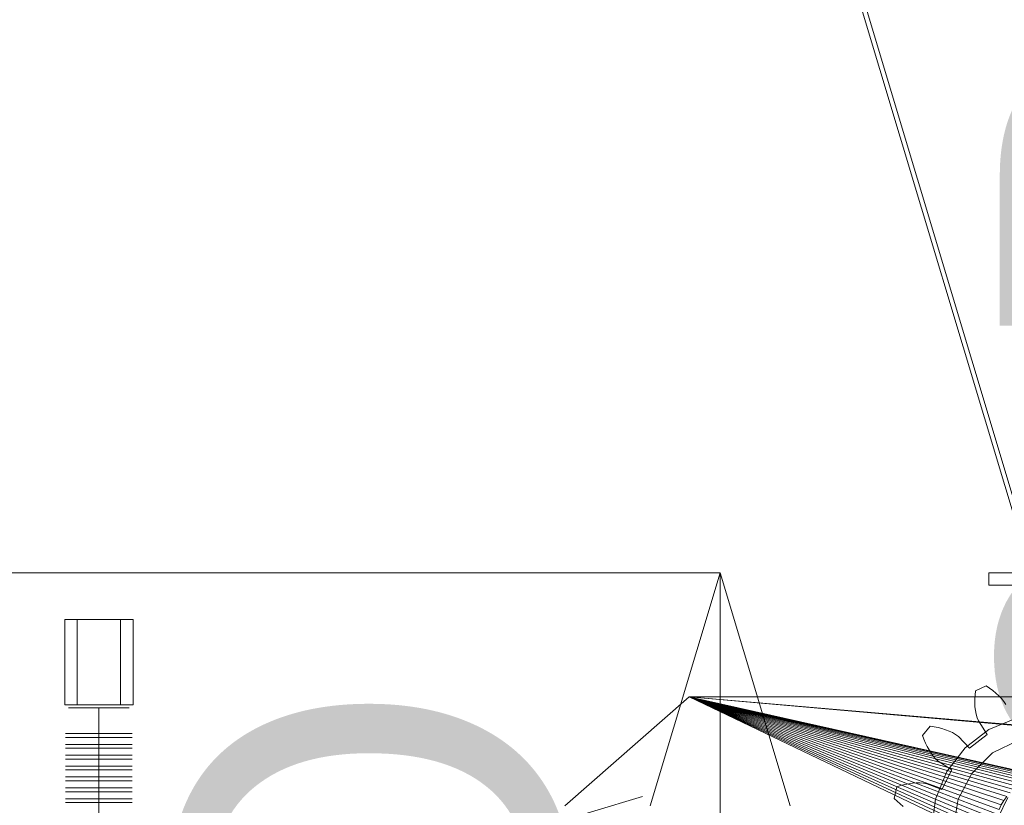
# Model space of a CAD drawing. Header units: millimetres. Extents: x -1970 to 61924, y -58230 to 6847.
# Tile 682 of 925: x 23999 to 24633, y 2180 to 2686. Entities that reach past the tile are written whole.
import ezdxf

# ---------------------------------------------------------------- set-up
doc = ezdxf.new("R2010")
doc.units = ezdxf.units.MM
for name, color, linetype, lineweight in [('COTAS_O', 1, 'Continuous', 0), ('COTAS_P', 1, 'Continuous', 0), ('lateral_briquetadora', 7, 'Continuous', 0)]:
    doc.layers.add(name, color=color, linetype=linetype, lineweight=lineweight)
doc.dimstyles.new('R19_100', dxfattribs={"dimtxt": 250, "dimasz": 150, "dimexe": 150, "dimexo": 80, "dimgap": 100, "dimtad": 1, "dimtih": 1, "dimtoh": 1, "dimdsep": 46, "dimcen": 0.09, "dimadec": 0, "dimazin": 0, "dimtfac": 1, "dimtdec": 4, "dimtofl": 0, "dimtmove": 0, "dimatfit": 3, "dimfxl": 1, "dimtolj": 1, "dimtzin": 0, "dimarcsym": 0})

# ---------------------------------------------------------------- blocks, each defined once
blk = doc.blocks.new('DIM_R26_4')
at = {"layer": 'COTAS_P'}
for p, q in [((15248.37, 1279.09), (24311.82, 4109.09)), ((24311.82, 4109.09), (24155.23, 4107.34)), ((24311.82, 4109.09), (24182.05, 4021.43)), ((24580.07, 3250), (24311.82, 4109.09)), ((15248.37, 1279.09), (15378.14, 1366.76)), ((15248.37, 1279.09), (15404.97, 1280.85)), ((15516.62, 420), (15248.37, 1279.09))]:
    blk.add_line(p, q, dxfattribs=at)
blk.add_text('9495 P', height=250, rotation=17.34062, dxfattribs=at).set_placement((19750.29, 2789.55))
blk = doc.blocks.new('DIM_R26_6')
at = {"layer": 'COTAS_P'}
for p, q in [((24580.07, 3250), (24980.07, 3250)), ((24980.07, 3250), (24935.07, 3100)), ((24980.07, 0), (24980.07, 3250)), ((24980.07, 3250), (25025.07, 3100)), ((24980.07, 0), (24935.07, 150)), ((24980.07, 0), (25025.07, 150)), ((24580.07, 0), (24980.07, 0))]:
    blk.add_line(p, q, dxfattribs=at)
blk.add_text('3250 P', height=250, rotation=90, dxfattribs=at).set_placement((24880.07, 1625))
blk = doc.blocks.new('DIM_R26_7')
at = {"layer": 'COTAS_P'}
for p, q in [((24250.07, 2141), (24400.07, 2186)), ((26750.07, 2141), (26600.07, 2186)), ((24250.07, 1241), (24250.07, 2141)), ((24250.07, 2141), (26750.07, 2141)), ((24250.07, 2141), (24400.07, 2096)), ((26750.07, 2141), (26600.07, 2096)), ((26750.07, 1241), (26750.07, 2141))]:
    blk.add_line(p, q, dxfattribs=at)
blk.add_text('2500 P', height=250, dxfattribs=at).set_placement((25500.07, 2241))
blk = doc.blocks.new('DIM_R26_23')
at = {"layer": 'COTAS_O'}
for p, q in [((23750.07, 2330), (24450.07, 2330)), ((24450.07, 2330), (24405.07, 2180)), ((24450.07, 0), (24450.07, 2330)), ((24450.07, 2330), (24495.07, 2180)), ((24450.07, 0), (24405.07, 150)), ((24450.07, 0), (24495.07, 150)), ((23750.07, 0), (24450.07, 0))]:
    blk.add_line(p, q, dxfattribs=at)
blk.add_text('2330 O', height=250, rotation=90, dxfattribs=at).set_placement((24350.07, 1165))

msp = doc.modelspace()

# ---------------------------------------------------------------- linework, layer by layer
at = {"layer": 'lateral_briquetadora'}
for p, q in [((24500.067, 2830), (24650.067, 2330)), ((24653.067, 2330), (24503.067, 2830)), ((24623.067, 2330), (25077.067, 2330)), ((24623.067, 2330), (24623.067, 2322)), ((24623.067, 2330), (24649.067, 2330)), ((24623.067, 2322), (25077.067, 2322)), ((24623.067, 2322), (24649.067, 2322)), ((24028.067, 2300), (24072.067, 2300)), ((24028.067, 2300), (24028.067, 2245)), ((24036.067, 2300), (24064.067, 2300)), ((24036.067, 2300), (24036.067, 2245)), ((24064.067, 2300), (24064.067, 2245)), ((24072.067, 2300), (24072.067, 2245)), ((24614.416, 2253.922), (24621.319, 2257.138)), ((24621.319, 2257.138), (24623.538, 2255.648)), ((24613.98, 2248.657), (24614.13, 2251.265)), ((24614.13, 2251.265), (24614.416, 2253.922)), ((24623.538, 2255.648), (24625.631, 2254.085)), ((24625.631, 2254.085), (24627.592, 2252.452)), ((24627.592, 2252.452), (24629.412, 2250.75)), ((24629.412, 2250.75), (24631.08, 2248.98)), ((24028.067, 2245), (24072.067, 2245)), ((24036.067, 2245), (24064.067, 2245)), ((24430.067, 2250), (24350.067, 2180)), ((24430.067, 2250), (24628.488, 2155.371)), ((24627.702, 2158.512), (24430.067, 2250)), ((24627.226, 2161.716), (24430.067, 2250)), ((24627.067, 2164.95), (24430.067, 2250)), ((24627.226, 2168.185), (24430.067, 2250)), ((24627.702, 2171.388), (24430.067, 2250)), ((24628.488, 2174.53), (24430.067, 2250)), ((24629.579, 2177.579), (24430.067, 2250)), ((24630.964, 2180.506), (24430.067, 2250)), ((24632.629, 2183.284), (24430.067, 2250)), ((24634.558, 2185.885), (24430.067, 2250)), ((24636.733, 2188.285), (24430.067, 2250)), ((24639.133, 2190.46), (24430.067, 2250)), ((24641.734, 2192.389), (24430.067, 2250)), ((24644.511, 2194.054), (24430.067, 2250)), ((24647.439, 2195.438), (24430.067, 2250)), ((24650.488, 2196.529), (24430.067, 2250)), ((24653.63, 2197.316), (24430.067, 2250)), ((24656.833, 2197.791), (24430.067, 2250)), ((24660.067, 2197.95), (24430.067, 2250)), ((24663.302, 2197.791), (24430.067, 2250)), ((24430.067, 2250), (25036.833, 2197.791)), ((25270.067, 2250), (24430.067, 2250)), ((24430.067, 2250), (25033.63, 2197.316)), ((24613.969, 2246.105), (24613.98, 2248.657)), ((24614.101, 2243.617), (24613.969, 2246.105)), ((24631.08, 2248.98), (24632.58, 2247.143)), ((24632.58, 2247.143), (24633.88, 2245.232)), ((24034.431, 2243), (24030.569, 2243)), ((24041.39, 2243), (24034.431, 2243)), ((24050.067, 2243), (24041.39, 2243)), ((24050.067, 2243), (24050.067, 2226.5)), ((24050.067, 2243), (24058.745, 2243)), ((24058.745, 2243), (24065.704, 2243)), ((24065.704, 2243), (24069.566, 2243)), ((24614.382, 2241.201), (24614.101, 2243.617)), ((24614.824, 2238.871), (24614.382, 2241.201)), ((24615.45, 2236.646), (24614.824, 2238.871)), ((24616.336, 2234.579), (24615.45, 2236.646)), ((24621.84, 2225.816), (24616.336, 2234.579)), ((24623.067, 2229.036), (24640.915, 2236.429)), ((24032.867, 2226.5), (24028.619, 2226.5)), ((24034.431, 2226.5), (24030.569, 2226.5)), ((24040.522, 2226.5), (24032.867, 2226.5)), ((24041.39, 2226.5), (24034.431, 2226.5)), ((24050.067, 2226.5), (24040.522, 2226.5)), ((24050.067, 2226.5), (24041.39, 2226.5)), ((24050.067, 2226.5), (24050.067, 2224)), ((24050.067, 2226.5), (24059.613, 2226.5)), ((24050.067, 2226.5), (24058.745, 2226.5)), ((24058.745, 2226.5), (24065.704, 2226.5)), ((24059.613, 2226.5), (24067.268, 2226.5)), ((24065.704, 2226.5), (24069.566, 2226.5)), ((24067.268, 2226.5), (24071.516, 2226.5)), ((24580.334, 2225.304), (24585.158, 2231.196)), ((24581.228, 2222.786), (24580.334, 2225.304)), ((24585.158, 2231.196), (24587.803, 2230.816)), ((24587.803, 2230.816), (24590.367, 2230.316)), ((24590.367, 2230.316), (24592.842, 2229.695)), ((24592.842, 2229.695), (24595.221, 2228.952)), ((24595.221, 2228.952), (24597.492, 2228.082)), ((24597.492, 2228.082), (24599.64, 2227.077)), ((24599.64, 2227.077), (24601.641, 2225.92)), ((24601.641, 2225.92), (24603.424, 2224.55)), ((24607.742, 2217.276), (24623.067, 2229.036)), ((24610.553, 2217.05), (24621.84, 2225.816)), ((24032.867, 2224), (24028.619, 2224)), ((24032.867, 2219.5), (24028.619, 2219.5)), ((24034.431, 2224), (24030.569, 2224)), ((24034.431, 2219.5), (24030.569, 2219.5)), ((24040.522, 2224), (24032.867, 2224)), ((24040.522, 2219.5), (24032.867, 2219.5)), ((24041.39, 2224), (24034.431, 2224)), ((24041.39, 2219.5), (24034.431, 2219.5)), ((24050.067, 2224), (24040.522, 2224)), ((24050.067, 2219.5), (24040.522, 2219.5)), ((24050.067, 2224), (24041.39, 2224)), ((24050.067, 2219.5), (24041.39, 2219.5)), ((24050.067, 2224), (24050.067, 2219.5)), ((24050.067, 2224), (24058.745, 2224)), ((24050.067, 2224), (24059.613, 2224)), ((24050.067, 2219.5), (24050.067, 2217)), ((24050.067, 2219.5), (24058.745, 2219.5)), ((24050.067, 2219.5), (24059.613, 2219.5)), ((24058.745, 2224), (24065.704, 2224)), ((24058.745, 2219.5), (24065.704, 2219.5)), ((24059.613, 2224), (24067.268, 2224)), ((24059.613, 2219.5), (24067.268, 2219.5)), ((24065.704, 2224), (24069.566, 2224)), ((24065.704, 2219.5), (24069.566, 2219.5)), ((24067.268, 2224), (24071.516, 2224)), ((24067.268, 2219.5), (24071.516, 2219.5)), ((24582.225, 2220.371), (24581.228, 2222.786)), ((24583.322, 2218.067), (24582.225, 2220.371)), ((24603.424, 2224.55), (24610.553, 2217.05)), ((24625.425, 2213.939), (24642.259, 2222.247)), ((24032.867, 2217), (24028.619, 2217)), ((24032.867, 2212.5), (24028.619, 2212.5)), ((24034.431, 2217), (24030.569, 2217)), ((24034.431, 2212.5), (24030.569, 2212.5)), ((24040.522, 2217), (24032.867, 2217)), ((24040.522, 2212.5), (24032.867, 2212.5)), ((24041.39, 2217), (24034.431, 2217)), ((24041.39, 2212.5), (24034.431, 2212.5)), ((24050.067, 2217), (24040.522, 2217)), ((24050.067, 2212.5), (24040.522, 2212.5)), ((24050.067, 2217), (24041.39, 2217)), ((24050.067, 2212.5), (24041.39, 2212.5)), ((24050.067, 2217), (24050.067, 2212.5)), ((24050.067, 2217), (24058.745, 2217)), ((24050.067, 2217), (24059.613, 2217)), ((24050.067, 2212.5), (24050.067, 2210)), ((24050.067, 2212.5), (24058.745, 2212.5)), ((24050.067, 2212.5), (24059.613, 2212.5)), ((24058.745, 2217), (24065.704, 2217)), ((24058.745, 2212.5), (24065.704, 2212.5)), ((24059.613, 2217), (24067.268, 2217)), ((24059.613, 2212.5), (24067.268, 2212.5)), ((24065.704, 2217), (24069.566, 2217)), ((24065.704, 2212.5), (24069.566, 2212.5)), ((24067.268, 2217), (24071.516, 2217)), ((24067.268, 2212.5), (24071.516, 2212.5)), ((24584.521, 2215.882), (24583.322, 2218.067)), ((24585.822, 2213.828), (24584.521, 2215.882)), ((24587.232, 2211.92), (24585.822, 2213.828)), ((24595.982, 2201.95), (24607.742, 2217.276)), ((24611.982, 2200.836), (24625.425, 2213.939)), ((24032.867, 2210), (24028.619, 2210)), ((24034.431, 2210), (24030.569, 2210)), ((24040.522, 2210), (24032.867, 2210)), ((24041.39, 2210), (24034.431, 2210)), ((24050.067, 2210), (24040.522, 2210)), ((24050.067, 2210), (24041.39, 2210)), ((24050.067, 2210), (24050.067, 2205.5)), ((24050.067, 2210), (24058.745, 2210)), ((24050.067, 2210), (24059.613, 2210)), ((24058.745, 2210), (24065.704, 2210)), ((24059.613, 2210), (24067.268, 2210)), ((24065.704, 2210), (24069.566, 2210)), ((24067.268, 2210), (24071.516, 2210)), ((24588.761, 2210.187), (24587.232, 2211.92)), ((24590.456, 2208.709), (24588.761, 2210.187)), ((24599.217, 2203.202), (24590.456, 2208.709)), ((24032.867, 2205.5), (24028.619, 2205.5)), ((24032.867, 2203), (24028.619, 2203)), ((24034.431, 2205.5), (24030.569, 2205.5)), ((24034.431, 2203), (24030.569, 2203)), ((24040.522, 2205.5), (24032.867, 2205.5)), ((24040.522, 2203), (24032.867, 2203)), ((24041.39, 2205.5), (24034.431, 2205.5)), ((24041.39, 2203), (24034.431, 2203)), ((24050.067, 2205.5), (24040.522, 2205.5)), ((24050.067, 2203), (24040.522, 2203)), ((24050.067, 2205.5), (24041.39, 2205.5)), ((24050.067, 2203), (24041.39, 2203)), ((24050.067, 2205.5), (24050.067, 2203)), ((24050.067, 2205.5), (24058.745, 2205.5)), ((24050.067, 2205.5), (24059.613, 2205.5)), ((24050.067, 2203), (24050.067, 2198.5)), ((24050.067, 2203), (24058.745, 2203)), ((24050.067, 2203), (24059.613, 2203)), ((24058.745, 2205.5), (24065.704, 2205.5)), ((24058.745, 2203), (24065.704, 2203)), ((24059.613, 2205.5), (24067.268, 2205.5)), ((24059.613, 2203), (24067.268, 2203)), ((24065.704, 2205.5), (24069.566, 2205.5)), ((24065.704, 2203), (24069.566, 2203)), ((24067.268, 2205.5), (24071.516, 2205.5)), ((24067.268, 2203), (24071.516, 2203)), ((24588.589, 2184.103), (24595.982, 2201.95)), ((24592.851, 2190.407), (24599.217, 2203.202)), ((24603.246, 2184.221), (24611.982, 2200.836)), ((24032.867, 2198.5), (24028.619, 2198.5)), ((24032.867, 2196), (24028.619, 2196)), ((24034.431, 2198.5), (24030.569, 2198.5)), ((24034.431, 2196), (24030.569, 2196)), ((24040.522, 2198.5), (24032.867, 2198.5)), ((24040.522, 2196), (24032.867, 2196)), ((24041.39, 2198.5), (24034.431, 2198.5)), ((24041.39, 2196), (24034.431, 2196)), ((24050.067, 2198.5), (24040.522, 2198.5)), ((24050.067, 2196), (24040.522, 2196)), ((24050.067, 2198.5), (24041.39, 2198.5)), ((24050.067, 2196), (24041.39, 2196)), ((24050.067, 2198.5), (24050.067, 2196)), ((24050.067, 2198.5), (24058.745, 2198.5)), ((24050.067, 2198.5), (24059.613, 2198.5)), ((24050.067, 2196), (24050.067, 2191.5)), ((24050.067, 2196), (24058.745, 2196)), ((24050.067, 2196), (24059.613, 2196)), ((24058.745, 2198.5), (24065.704, 2198.5)), ((24058.745, 2196), (24065.704, 2196)), ((24059.613, 2198.5), (24067.268, 2198.5)), ((24059.613, 2196), (24067.268, 2196)), ((24065.704, 2198.5), (24069.566, 2198.5)), ((24065.704, 2196), (24069.566, 2196)), ((24067.268, 2198.5), (24071.516, 2198.5)), ((24067.268, 2196), (24071.516, 2196)), ((24566.381, 2192.939), (24568.908, 2193.601)), ((24568.908, 2193.601), (24571.408, 2194.116)), ((24571.408, 2194.116), (24573.873, 2194.478)), ((24573.873, 2194.478), (24576.297, 2194.679)), ((24576.297, 2194.679), (24578.668, 2194.706)), ((24578.668, 2194.706), (24580.973, 2194.532)), ((24580.973, 2194.532), (24583.174, 2194.072)), ((24583.174, 2194.072), (24592.851, 2190.407)), ((24032.867, 2191.5), (24028.619, 2191.5)), ((24032.867, 2189), (24028.619, 2189)), ((24034.431, 2191.5), (24030.569, 2191.5)), ((24034.431, 2189), (24030.569, 2189)), ((24040.522, 2191.5), (24032.867, 2191.5)), ((24040.522, 2189), (24032.867, 2189)), ((24041.39, 2191.5), (24034.431, 2191.5)), ((24041.39, 2189), (24034.431, 2189)), ((24050.067, 2191.5), (24040.522, 2191.5)), ((24050.067, 2189), (24040.522, 2189)), ((24050.067, 2191.5), (24041.39, 2191.5)), ((24050.067, 2189), (24041.39, 2189)), ((24050.067, 2191.5), (24050.067, 2189)), ((24050.067, 2191.5), (24058.745, 2191.5)), ((24050.067, 2191.5), (24059.613, 2191.5)), ((24050.067, 2189), (24050.067, 2184.5)), ((24050.067, 2189), (24058.745, 2189)), ((24050.067, 2189), (24059.613, 2189)), ((24058.745, 2191.5), (24065.704, 2191.5)), ((24058.745, 2189), (24065.704, 2189)), ((24059.613, 2191.5), (24067.268, 2191.5)), ((24059.613, 2189), (24067.268, 2189)), ((24065.704, 2191.5), (24069.566, 2191.5)), ((24065.704, 2189), (24069.566, 2189)), ((24067.268, 2191.5), (24071.516, 2191.5)), ((24067.268, 2189), (24071.516, 2189)), ((24562.043, 2184.731), (24563.833, 2192.134)), ((24563.833, 2192.134), (24566.381, 2192.939)), ((24032.867, 2184.5), (24028.619, 2184.5)), ((24032.867, 2182), (24028.619, 2182)), ((24034.431, 2184.5), (24030.569, 2184.5)), ((24034.431, 2182), (24030.569, 2182)), ((24040.522, 2184.5), (24032.867, 2184.5)), ((24040.522, 2182), (24032.867, 2182)), ((24041.39, 2184.5), (24034.431, 2184.5)), ((24041.39, 2182), (24034.431, 2182)), ((24050.067, 2184.5), (24040.522, 2184.5)), ((24050.067, 2182), (24040.522, 2182)), ((24050.067, 2184.5), (24041.39, 2184.5)), ((24050.067, 2182), (24041.39, 2182)), ((24050.067, 2184.5), (24050.067, 2182)), ((24050.067, 2184.5), (24058.745, 2184.5)), ((24050.067, 2184.5), (24059.613, 2184.5)), ((24050.067, 2182), (24050.067, 2010)), ((24050.067, 2182), (24059.613, 2182)), ((24050.067, 2182), (24058.745, 2182)), ((24058.745, 2184.5), (24065.704, 2184.5)), ((24058.745, 2182), (24065.704, 2182)), ((24059.613, 2184.5), (24067.268, 2184.5)), ((24059.613, 2182), (24067.268, 2182)), ((24065.704, 2184.5), (24069.566, 2184.5)), ((24065.704, 2182), (24069.566, 2182)), ((24067.268, 2184.5), (24071.516, 2184.5)), ((24067.268, 2182), (24071.516, 2182)), ((24563.942, 2182.851), (24562.043, 2184.731)), ((24565.888, 2181.108), (24563.942, 2182.851)), ((24567.876, 2179.508), (24565.888, 2181.108)), ((24586.067, 2164.95), (24588.589, 2184.103)), ((24600.072, 2165.719), (24603.246, 2184.221)), ((24628.964, 2172.47), (24635.307, 2185.221)), ((24630.964, 2180.506), (24632.629, 2183.284)), ((24632.629, 2183.284), (24634.558, 2185.885)), ((24629.579, 2177.579), (24630.964, 2180.506))]:
    msp.add_line(p, q, dxfattribs=at)

# ---------------------------------------------------------------- dimensions: what is measured, and where the dimension line sits
at = {"layer": 'COTAS_O'}
dim = msp.add_aligned_dim(p1=(23750.067, 0), p2=(23750.067, 2330), distance=-700, text='<> O', dimstyle='R19_100', dxfattribs=at)
dim.commit()
dim.dimension.update_dxf_attribs({"geometry": 'DIM_R26_23', "text_midpoint": (24450.067, 1165)})
at = {"layer": 'COTAS_P'}
for p1, p2, distance, picture, middle in [((15516.618, 420), (24580.067, 3250), 900, 'DIM_R26_4', (19780.096, 2694.095)), ((24580.067, 0), (24580.067, 3250), -400, 'DIM_R26_6', (24980.067, 1625)), ((24250.067, 1241), (26750.067, 1241), 900, 'DIM_R26_7', (25500.067, 2141))]:
    dim = msp.add_aligned_dim(p1=p1, p2=p2, distance=distance, text='<> P', dimstyle='R19_100', dxfattribs=at)
    dim.commit()
    dim.dimension.update_dxf_attribs({"geometry": picture, "text_midpoint": middle})

doc.saveas('drawing.dxf')
